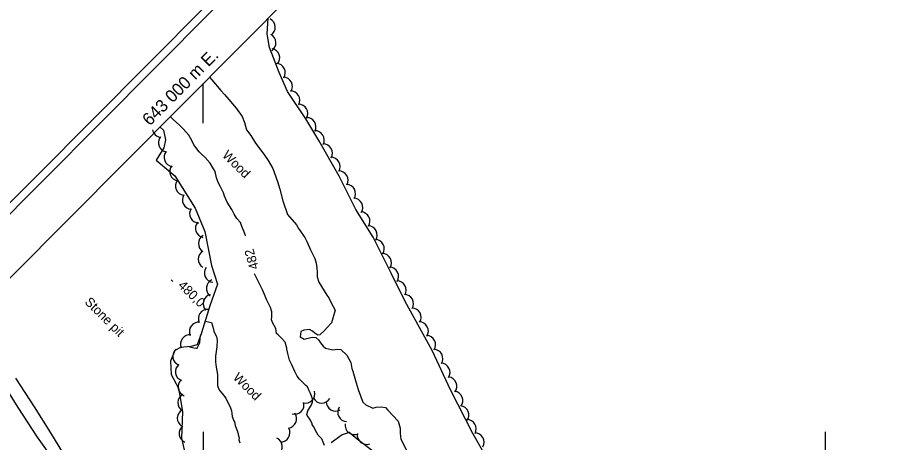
# Model space of a CAD drawing. Extents: x 642515 to 647219, y 6080136 to 6084356.
# Drawn here: x 642940.4 to 643222.3, y 6082608.8 to 6082745.4 of the extents above; entities that cross this region are included whole.
import ezdxf

# ---------------------------------------------------------------- set-up
doc = ezdxf.new("R2010")
doc.units = 0
for name, color, linetype in [('Level 1', 7, 'Continuous'), ('Level 19', 7, 'Continuous'), ('Level 2', 7, 'Continuous'), ('Level 21', 7, 'Continuous'), ('Level 3', 7, 'Continuous'), ('Level 4', 7, 'Continuous'), ('Level 44', 7, 'Continuous'), ('Level 54', 7, 'Continuous'), ('Level 60', 7, 'Continuous'), ('Level 61', 7, 'Continuous')]:
    doc.layers.add(name, color=color, linetype=linetype)

msp = doc.modelspace()

# ---------------------------------------------------------------- linework, layer by layer
at = {"layer": 'Level 1'}
msp.add_lwpolyline([(643002.04, 6082726.25), (643002.81, 6082725.39), (643005.75, 6082721.97), (643006.87, 6082720.65), (643008.34, 6082719.02), (643010.6, 6082716.22), (643012.52, 6082713.56), (643013.27, 6082711.65), (643013.96, 6082709.33), (643015.36, 6082707.46), (643016.86, 6082705.02), (643019.49, 6082701.43), (643020.97, 6082699.48), (643022.48, 6082696.88), (643023.92, 6082692.66), (643024.69, 6082690.26), (643025.61, 6082686.5), (643027.13, 6082682.04), (643029.99, 6082678.7), (643030.69, 6082677.61), (643032.71, 6082674.71), (643033.44, 6082673.13), (643034.54, 6082670.75), (643035.98, 6082667.91), (643036.38, 6082666.47), (643036.62, 6082664.87), (643036.7, 6082663.41), (643036.68, 6082662.04), (643037.17, 6082660.36), (643039.83, 6082656.12), (643040.44, 6082655.26), (643041.17, 6082653.68), (643042.43, 6082651.32), (643041.29, 6082647.25), (643039.9, 6082645.73), (643039.05, 6082644.79), (643037.57, 6082643.34), (643036.92, 6082643.31), (643035.92, 6082643.91), (643035.23, 6082644.52), (643034.23, 6082645.12), (643032.45, 6082644.87), (643031.41, 6082644.41), (643031.17, 6082642.78), (643032.51, 6082642.04), (643034.2, 6082642.37), (643035.08, 6082642.65), (643036.23, 6082642.55), (643037.25, 6082641.63), (643037.78, 6082640.85), (643038.65, 6082639.76), (643039.33, 6082639.14), (643041.72, 6082638.53), (643043.17, 6082638.77), (643044.32, 6082638.66), (643046.2, 6082636.82), (643047.46, 6082634.45), (643047.88, 6082632.53), (643048.17, 6082631.66), (643049.25, 6082627.91), (643049.84, 6082625.84), (643051.35, 6082621.71), (643052.28, 6082620.86), (643054.54, 6082619.76), (643055.66, 6082620.14), (643057.28, 6082620.22), (643058.6, 6082619.97), (643059.45, 6082619.2), (643062.72, 6082615.64), (643063.32, 6082613.41), (643063.32, 6082611.71), (643063.57, 6082609.94), (643065.38, 6082606.15)], dxfattribs=at)
at = {"layer": 'Level 19'}
msp.add_lwpolyline([(643059.59, 6082602.07), (643049.59, 6082609.8), (643046.97, 6082611.99), (643044.77, 6082611.27), (643041.2, 6082608.69)], dxfattribs=at)
at = {"layer": 'Level 2'}
for points in [[(643013.66, 6082675.23), (643013.57, 6082675.61), (643012.36, 6082678.54), (643011.99, 6082679.49), (643010.87, 6082680.81), (643009.98, 6082682.22), (643009.26, 6082683.64), (643007.76, 6082686.08), (643006.85, 6082687.97), (643006.55, 6082689.01), (643005.56, 6082690.98), (643004.84, 6082692.4), (643004.28, 6082693.83), (643003.85, 6082695.91), (643003.05, 6082697.24), (643002.25, 6082698.58), (643000.69, 6082700.44), (642999.41, 6082701.59), (642998.73, 6082702.21), (642997.69, 6082703.61), (642997.07, 6082704.47), (642996.35, 6082705.89), (642995.45, 6082707.62), (642993.65, 6082709.56), (642992.27, 6082710.94), (642990.48, 6082712.55), (642989.72, 6082713.24), (642989.4, 6082713.53)], [(643039.02, 6082607.85), (643038.18, 6082609.99), (643037.84, 6082610.29), (643037.03, 6082611.1), (643036.54, 6082611.92), (643035.47, 6082613.89), (643035.11, 6082614.6), (643035.06, 6082614.8), (643034.51, 6082615.9), (643034.07, 6082616.61), (643033.46, 6082617.46), (643033.33, 6082617.74), (643033.71, 6082618.93), (643034.31, 6082620.01), (643034.76, 6082620.68), (643035.16, 6082621.71), (643035.32, 6082622.56), (643034.57, 6082624.54), (643034.12, 6082625.41), (643033.57, 6082626.67), (643033.06, 6082627.13), (643031.01, 6082629.13), (643030.23, 6082630.14), (643029.51, 6082631.56), (643028.58, 6082633.77), (643027.78, 6082635.27), (643027.26, 6082637.42), (643026.95, 6082638.78), (643026.94, 6082639.1), (643026.35, 6082641.01), (643025.23, 6082642.33), (643024.12, 6082643.33), (643023.61, 6082643.79), (643023.37, 6082645.39), (643022.47, 6082647.12), (643022.01, 6082648.15), (643022.13, 6082649.12), (643022.12, 6082650.82), (643021.65, 6082652.17), (643020.39, 6082654.69), (643019.73, 6082656.36), (643019.09, 6082657.86), (643018.1, 6082659.83), (643016.83, 6082662.36), (643016.58, 6082663.01)], [(643000.7, 6082647.81), (643002.69, 6082647.3), (643003.37, 6082645.16), (643003.48, 6082644.44), (643004.37, 6082642.87), (643004.52, 6082641.67), (643004.38, 6082639.48), (643003.97, 6082636.48), (643004.05, 6082634.71), (643004.22, 6082633.02), (643004.66, 6082630.63), (643004.64, 6082627.12), (643005.01, 6082626.17), (643005.42, 6082625.34), (643006.1, 6082624.57), (643007.28, 6082623.06), (643008.86, 6082619.87), (643009.19, 6082618.96), (643009.23, 6082618.07), (643009.4, 6082617.16), (643009.91, 6082615.77), (643010.13, 6082615.42), (643010.36, 6082614.22), (643010.64, 6082613.35), (643011.02, 6082612.32), (643011.31, 6082611.29), (643011.65, 6082610.29), (643011.52, 6082609.64), (643011.81, 6082608.61)], [(642995.56, 6082639.62), (642995.78, 6082639.54), (642997.01, 6082639.19), (642997.83, 6082639.07), (642998.15, 6082639.09), (642998.96, 6082640.82), (642999.06, 6082642.12), (642999.21, 6082643.14)]]:
    msp.add_lwpolyline(points, dxfattribs=at)
at = {"layer": 'Level 21'}
for points in [[(642939.7, 6082629.42), (642945.71, 6082620.2), (642950.94, 6082611.83), (642958.97, 6082598.64)], [(642951.6, 6082603.68), (642946.76, 6082610.48), (642940.6, 6082620.06), (642936.69, 6082626.18)]]:
    msp.add_lwpolyline(points, dxfattribs=at)
at = {"layer": 'Level 3'}
msp.add_line((642989.73, 6082661.06), (642990.3, 6082660.5), dxfattribs=at)
at = {"layer": 'Level 4'}
msp.add_lwpolyline([(643091.14, 6082603.98), (643086.7, 6082611.68), (643079.51, 6082625.69), (643073.63, 6082638.39), (643064.95, 6082654.06), (643060.5, 6082663.16), (643054.68, 6082674.74), (643049.16, 6082683.71), (643043.8, 6082694.41), (643037.24, 6082705.87), (643032.99, 6082712.79), (643027.15, 6082721.59), (643024.5, 6082727.69), (643021.41, 6082735.73), (643020.66, 6082740.2), (643020.92, 6082745.24)], dxfattribs=at)
at = {"layer": 'Level 44'}
for centre, start, end in [((643020.23, 6082742.27), 302.5713, 62.5492), ((643020.45, 6082737.27), 302.5713, 62.5492), ((643021.67, 6082732.39), 320.0903, 80.0682), ((643023.44, 6082727.67), 327.2591, 87.237), ((643025.73, 6082723.22), 327.2591, 87.237), ((643028.12, 6082718.81), 331.1857, 91.1637), ((643030.7, 6082714.53), 331.1857, 91.1637), ((643033.3, 6082710.25), 332.2501, 92.228), ((642986.76, 6082709.79), 188.6672, 262.2764), ((643035.97, 6082706.02), 332.2501, 92.228), ((642988.63, 6082705.15), 141.5817, 261.5596), ((643038.58, 6082701.77), 330.1661, 90.144), ((642990.47, 6082700.5), 141.5817, 261.5596), ((643041.09, 6082697.45), 330.1661, 90.144), ((642992.31, 6082695.85), 141.5817, 261.5596), ((643043.6, 6082693.13), 330.1661, 90.144), ((642994.15, 6082691.2), 141.5817, 261.5596), ((643046.02, 6082688.77), 327.6551, 87.633), ((642996.37, 6082686.76), 147.674, 267.652), ((643048.34, 6082684.34), 327.6551, 87.633), ((642998.69, 6082682.33), 147.674, 267.652), ((643050.66, 6082679.91), 327.6551, 87.633), ((643000.56, 6082677.66), 138.8064, 258.7843), ((643052.97, 6082675.48), 327.3297, 87.3076), ((643001.49, 6082672.71), 119.7091, 239.6871), ((643055.26, 6082671.03), 327.3297, 87.3076), ((643001.46, 6082667.71), 119.7091, 239.6871), ((643057.56, 6082666.59), 327.3297, 87.3076), ((643003.42, 6082663.27), 144.58, 264.558), ((643059.85, 6082662.15), 327.3297, 87.3076), ((643004.05, 6082658.33), 113.1002, 233.0782), ((643062.26, 6082657.76), 328.9516, 88.9295), ((643003.03, 6082653.41), 103.7356, 223.7135), ((643064.68, 6082653.38), 328.9516, 88.9295), ((643001.48, 6082648.57), 85.2009, 205.1788), ((643067.09, 6082649.01), 327.9418, 87.9197), ((642998.62, 6082644.47), 85.2009, 205.1788), ((643069.43, 6082644.59), 327.9418, 87.9197), ((642995.76, 6082640.36), 83.3491, 203.327), ((643071.77, 6082640.17), 327.9418, 87.9197), ((642993.28, 6082636.46), 129.2464, 249.2243), ((643074.09, 6082635.74), 327.3974, 87.3754), ((643076.39, 6082631.3), 327.3974, 87.3754), ((642994.1, 6082631.53), 130.0538, 250.0318), ((642994.97, 6082626.61), 130.0538, 250.0318), ((643078.58, 6082626.84), 322.7472, 82.7251), ((642994.9, 6082621.56), 117.8804, 237.8584), ((643032.95, 6082624.44), 255.5028, 15.4808), ((643038.17, 6082624.42), 208.7833, 328.7613), ((643080.51, 6082622.23), 322.7472, 82.7251), ((643029.45, 6082620.87), 255.5028, 15.4808), ((643042.62, 6082621.85), 179.0576, 299.0355), ((643046.28, 6082618.47), 146.5021, 266.48), ((643082.44, 6082617.61), 322.7472, 82.7251), ((642994.72, 6082616.56), 117.8804, 237.8584), ((643027.11, 6082616.38), 276.3527, 36.3307), ((643048.67, 6082614.29), 171.0965, 291.0744), ((643084.81, 6082613.17), 330.4767, 90.4546), ((642995.32, 6082611.65), 127.2537, 247.2317), ((643024.93, 6082611.94), 268.5918, 28.5697), ((643087.34, 6082608.86), 330.4767, 90.4546), ((643022.45, 6082607.45), 306.141, 66.119), ((643052.56, 6082611.15), 171.0965, 291.0744)]:
    msp.add_arc(centre, 3, start, end, dxfattribs=at)
at = {"layer": 'Level 54'}
msp.add_lwpolyline([(642986.15, 6082710.26), (642987.31, 6082709.16), (642987.98, 6082706.09), (642987.4, 6082703.53), (642984.94, 6082699.58), (642990.95, 6082694.5), (642997.51, 6082684.14), (643000.56, 6082676.63), (643002.67, 6082665.65), (643004.64, 6082659.72), (643002.2, 6082652.68), (642999.53, 6082644), (642998.12, 6082640.18), (642996.11, 6082639.68), (642992.71, 6082639.35), (642990.89, 6082638.36), (642989.54, 6082634.96), (642989.8, 6082630.58), (642992.09, 6082626.23), (642993.42, 6082618.74), (642993.11, 6082610.12), (642993.98, 6082606.42)], dxfattribs=at)
at = {"layer": 'Level 60'}
msp.add_line((643000.08, 6082711.41), (643000.08, 6082724.18), dxfattribs=at)
for points in [[(643756.15, 6083509.1), (645893.11, 6081385.05), (644652.25, 6080135.58), (642514.75, 6082260.08)], [(642518.29, 6082260.09), (643756.16, 6083505.56), (645889.57, 6081385.04), (644651.74, 6080139.63)], [(643756.23, 6083485.06), (645517.55, 6081734.46), (644300.6, 6080509.08), (642538.79, 6082260.16)]]:
    msp.add_lwpolyline(points, close=True, dxfattribs=at)
at = {"layer": 'Level 61'}
for p, q in [((643000, 6082612.16), (643000, 6082588.16)), ((643200, 6082612.16), (643200, 6082588.16))]:
    msp.add_line(p, q, dxfattribs=at)

# ---------------------------------------------------------------- texts
at = {"layer": 'Level 2'}
msp.add_text('482', height=3, rotation=105.8584, dxfattribs=at).set_placement((643017.95, 6082664.84))
at = {"layer": 'Level 3'}
msp.add_text('480,0', height=3, rotation=315.59, dxfattribs=at).set_placement((642991.76, 6082659.02))
at = {"layer": 'Level 44'}
for p in [(643005.96, 6082700.88), (643009.41, 6082629.42)]:
    msp.add_text('Wood', height=3, rotation=315.1749, dxfattribs=at).set_placement(p)
at = {"layer": 'Level 54'}
msp.add_text('Stone pit', height=3, rotation=315.1749, dxfattribs=at).set_placement((642961.72, 6082653.7))
at = {"layer": 'Level 61'}
msp.add_text('643 000 m E.', height=4, rotation=45.175, dxfattribs=at).set_placement((642982.86, 6082710.36))

doc.saveas('drawing.dxf')
